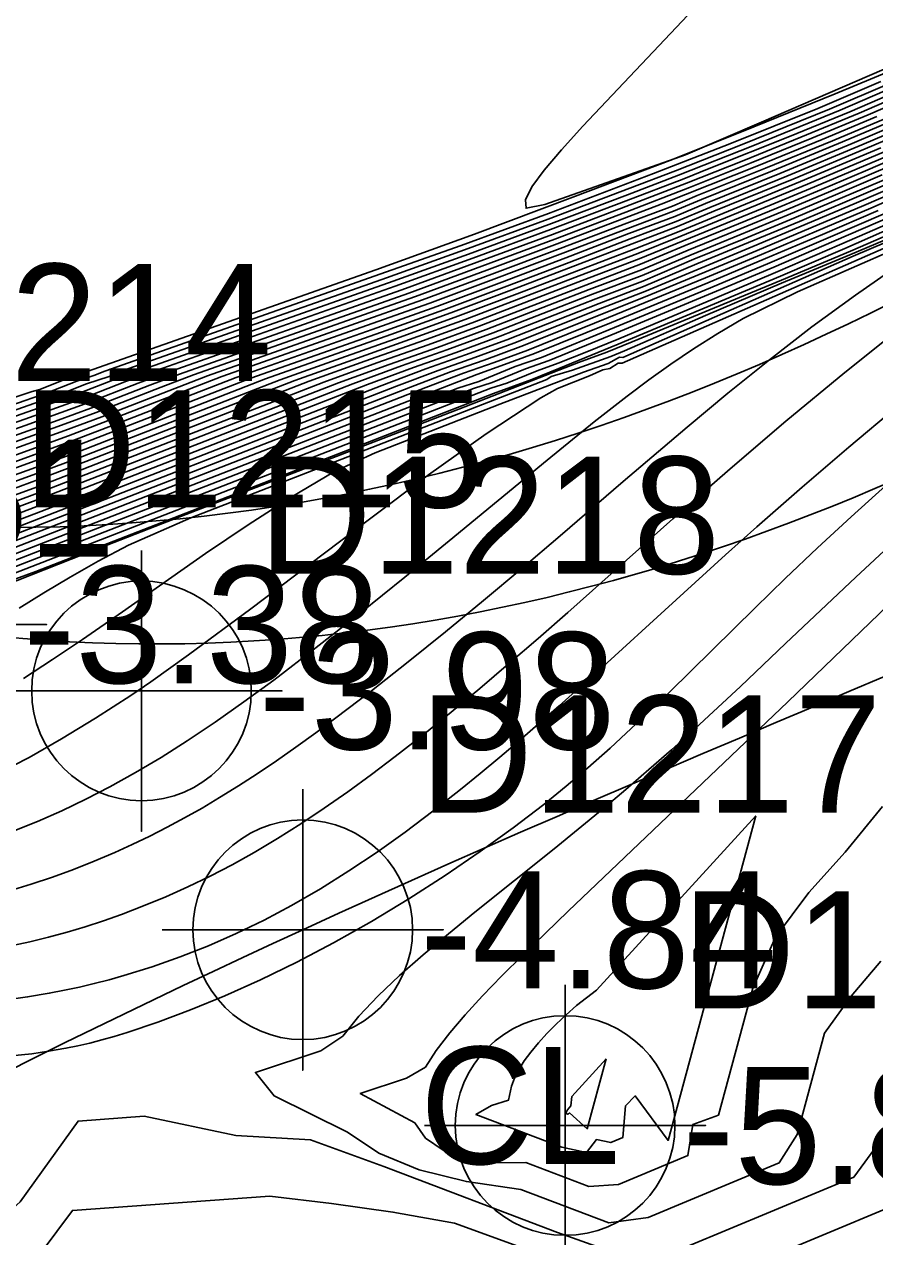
# Model space of a CAD drawing. Extents: x 2356077 to 2359823, y 225951 to 227822.
# Drawn here: x 2357617.38 to 2357635.54, y 226790.34 to 226816.22 of the extents above; entities that cross this region are included whole.
import ezdxf

# ---------------------------------------------------------------- set-up
doc = ezdxf.new("R2010")
doc.units = 0
for name, color, linetype in [('DTM Contours Major', 7, 'Continuous'), ('DTM Contours Minor', 7, 'Continuous'), ('Exist DTM Breakline', 7, 'Continuous'), ('Exist DTM Breakline Cogo Elevation', 7, 'Continuous'), ('Exist DTM Breakline Cogo Number', 7, 'Continuous'), ('Exist DTM Breakline Underwater', 7, 'Continuous'), ('Exist DTM Breakline Underwater Cogo Elevation', 7, 'Continuous'), ('Exist DTM Breakline Underwater Cogo Number', 7, 'Continuous'), ('Exist DTM Breakline Underwater Cogo Point CELL', 7, 'Continuous'), ('Exist DTM Drainline', 7, 'Continuous'), ('Exist DTM Drainline Cogo Comment', 7, 'Continuous'), ('Exist DTM Drainline Cogo Elevation', 7, 'Continuous'), ('Exist DTM Drainline Cogo Number', 7, 'Continuous'), ('Exist DTM Drainline Cogo Point CELL', 7, 'Continuous'), ('Exist DTM Regular Point Underwater CELL', 7, 'Continuous'), ('Exist DTM Regular Point Underwater Cogo Elevation', 7, 'Continuous'), ('Exist DTM Regular Point Underwater Cogo Number', 7, 'Continuous')]:
    doc.layers.add(name, color=color, linetype=linetype)

msp = doc.modelspace()

# ---------------------------------------------------------------- linework, layer by layer
at = {"layer": 'DTM Contours Major'}
for points in [[(2357635.851, 226814.956), (2357634.569, 226814.405), (2357632.703, 226813.65), (2357631.28, 226813.092), (2357630.31, 226812.719), (2357628.566, 226812.061), (2357626.78, 226811.402), (2357625.013, 226810.774), (2357619.469, 226808.819), (2357619.193, 226808.704), (2357618.713, 226808.542), (2357618.331, 226808.394), (2357617.874, 226808.225), (2357616.961, 226807.905)], [(2357635.58, 226814.248), (2357634.414, 226813.76), (2357633.051, 226813.203), (2357630.98, 226812.379), (2357628.759, 226811.53), (2357627.254, 226810.967), (2357625.735, 226810.406), (2357620.996, 226808.734), (2357620.305, 226808.472), (2357618.92, 226807.934), (2357618.178, 226807.659), (2357616.747, 226807.147)], [(2357636.472, 226814.047), (2357635.464, 226813.615), (2357633.805, 226812.921), (2357632.104, 226812.228), (2357631.325, 226811.903), (2357627.792, 226810.548), (2357626.489, 226810.056), (2357625.209, 226809.596), (2357622.531, 226808.648), (2357618.553, 226807.103), (2357617.619, 226806.758), (2357615.993, 226806.175)], [(2357636.468, 226813.456), (2357635.516, 226813.046), (2357634.548, 226812.635), (2357633.564, 226812.223), (2357632.565, 226811.81), (2357631.55, 226811.397), (2357630.555, 226810.977), (2357629.439, 226810.556), (2357627.24, 226809.702), (2357626.203, 226809.323), (2357625.171, 226808.959), (2357624.088, 226808.564), (2357617.748, 226806.102), (2357616.714, 226805.718)], [(2357640.145, 226813.373), (2357630.145, 226808.985), (2357630.077, 226808.984), (2357630.061, 226808.987), (2357629.881, 226808.869), (2357629.729, 226808.84), (2357629.45, 226808.714), (2357628.764, 226808.447), (2357628.406, 226808.242), (2357627.242, 226807.475), (2357626.014, 226806.6), (2357624.749, 226805.659), (2357622.219, 226803.74), (2357620.889, 226802.757), (2357620.084, 226802.187), (2357619.656, 226801.895), (2357618.904, 226801.405), (2357618.18, 226800.964), (2357617.484, 226800.572), (2357616.812, 226800.228)], [(2357636.402, 226812.83), (2357635.299, 226812.352), (2357634.173, 226811.871), (2357633.026, 226811.389), (2357630.671, 226810.416), (2357627.98, 226809.341), (2357627.198, 226809.05), (2357626.48, 226808.797), (2357625.629, 226808.474), (2357616.486, 226804.924)], [(2357636.077, 226812.075), (2357634.786, 226811.511), (2357633.464, 226810.941), (2357632.116, 226810.367), (2357630.072, 226809.508), (2357629.391, 226809.225), (2357628.775, 226808.983), (2357628.327, 226808.825), (2357627.683, 226808.56), (2357627.34, 226808.45), (2357616.039, 226804.062)], [(2357635.769, 226806.372), (2357635.031, 226805.703), (2357634.316, 226805.041), (2357633.626, 226804.388), (2357632.981, 226803.764), (2357631.155, 226801.966), (2357630.567, 226801.4), (2357629.885, 226800.767), (2357629.41, 226800.345), (2357628.952, 226799.957), (2357628.469, 226799.566), (2357627.816, 226799.067), (2357627.113, 226798.56), (2357626.369, 226798.053), (2357625.593, 226797.554), (2357624.794, 226797.07), (2357623.98, 226796.611), (2357623.201, 226796.203), (2357622.426, 226795.826), (2357621.667, 226795.485), (2357620.932, 226795.18), (2357620.233, 226794.917), (2357619.578, 226794.696), (2357619.304, 226794.613), (2357619.039, 226794.539), (2357618.78, 226794.472), (2357618.525, 226794.413), (2357618.273, 226794.362), (2357617.902, 226794.297), (2357617.541, 226794.247), (2357617.033, 226794.195)], [(2357616.192, 226790.108), (2357617.298, 226791.084), (2357618.533, 226792.809), (2357619.941, 226792.91), (2357621.895, 226792.502), (2357623.492, 226792.409), (2357625.056, 226791.84), (2357628.765, 226790.432), (2357630.64, 226789.763), (2357635.088, 226791.614), (2357635.616, 226792.332)]]:
    msp.add_lwpolyline(points, dxfattribs=at)
at = {"layer": 'DTM Contours Minor'}
for points in [[(2357636.533, 226821.831), (2357635.389, 226820.545), (2357634.208, 226819.254), (2357633.027, 226817.984), (2357630.805, 226815.631), (2357629.305, 226814.041), (2357628.848, 226813.537), (2357628.48, 226813.103), (2357628.219, 226812.746), (2357628.084, 226812.473), (2357628.092, 226812.293), (2357628.495, 226812.375), (2357631.493, 226813.432), (2357633.119, 226814.128), (2357640.348, 226817.262)], [(2357638.663, 226816.056), (2357634.794, 226814.382), (2357632.933, 226813.625), (2357631.346, 226812.999), (2357630.259, 226812.58), (2357628.582, 226811.948), (2357626.865, 226811.312), (2357625.158, 226810.7), (2357619.31, 226808.636), (2357618.448, 226808.302), (2357617.918, 226808.109), (2357615.882, 226807.394)], [(2357638.733, 226815.968), (2357635.003, 226814.353), (2357633.714, 226813.823), (2357632, 226813.137), (2357631.457, 226812.921), (2357630.231, 226812.451), (2357628.613, 226811.839), (2357626.956, 226811.224), (2357625.302, 226810.626), (2357620.101, 226808.792), (2357619.566, 226808.598), (2357618.566, 226808.21), (2357617.392, 226807.789), (2357615.87, 226807.254)], [(2357638.808, 226815.884), (2357635.202, 226814.32), (2357633.957, 226813.806), (2357632.738, 226813.313), (2357631.518, 226812.828), (2357630.22, 226812.327), (2357628.655, 226811.734), (2357627.052, 226811.138), (2357625.445, 226810.552), (2357620.4, 226808.773), (2357619.815, 226808.557), (2357618.684, 226808.118), (2357617.405, 226807.657), (2357615.871, 226807.117)], [(2357636.372, 226815.431), (2357634.693, 226814.731), (2357632.958, 226814.027), (2357631.22, 226813.331), (2357629.094, 226812.525), (2357626.992, 226811.738), (2357624.886, 226810.978), (2357618.604, 226808.763), (2357618.47, 226808.71), (2357618.26, 226808.641), (2357617.714, 226808.426), (2357617.55, 226808.379), (2357611.826, 226806.462)], [(2357637.733, 226815.298), (2357635.393, 226814.285), (2357634.19, 226813.785), (2357632.896, 226813.258), (2357631.581, 226812.736), (2357630.22, 226812.207), (2357628.704, 226811.631), (2357627.152, 226811.052), (2357625.588, 226810.478), (2357620.697, 226808.753), (2357620.061, 226808.515), (2357618.802, 226808.026), (2357618.107, 226807.771), (2357615.88, 226806.981)], [(2357635.666, 226814.995), (2357634.317, 226814.418), (2357632.444, 226813.665), (2357630.814, 226813.03), (2357628.571, 226812.183), (2357626.706, 226811.495), (2357619.099, 226808.813), (2357618.865, 226808.72), (2357618.503, 226808.598), (2357617.852, 226808.346), (2357617.118, 226808.091)], [(2357635.763, 226814.209), (2357634.631, 226813.734), (2357633.204, 226813.148), (2357631.747, 226812.564), (2357631.216, 226812.336), (2357630.244, 226811.976), (2357628.818, 226811.431), (2357627.359, 226810.883), (2357625.885, 226810.336), (2357621.297, 226808.715), (2357619.04, 226807.843), (2357618.252, 226807.548), (2357616.737, 226807.004)], [(2357636.297, 226814.088), (2357635.26, 226813.646), (2357633.656, 226812.978), (2357632.013, 226812.311), (2357631.295, 226812.01), (2357630.317, 226811.641), (2357629.012, 226811.137), (2357627.682, 226810.632), (2357626.338, 226810.127), (2357625.01, 226809.65), (2357622.219, 226808.665), (2357618.477, 226807.213), (2357616.725, 226806.577)], [(2357636.121, 226814.129), (2357635.053, 226813.677), (2357633.506, 226813.035), (2357631.923, 226812.395), (2357631.267, 226812.118), (2357630.289, 226811.752), (2357628.945, 226811.235), (2357627.573, 226810.715), (2357626.187, 226810.197), (2357624.81, 226809.705), (2357621.907, 226808.681), (2357619.281, 226807.661), (2357618.402, 226807.325), (2357616.727, 226806.719)], [(2357635.943, 226814.17), (2357634.844, 226813.706), (2357633.356, 226813.091), (2357631.834, 226812.479), (2357631.241, 226812.226), (2357630.264, 226811.863), (2357628.88, 226811.332), (2357627.465, 226810.799), (2357626.036, 226810.267), (2357623.118, 226809.233), (2357621.6, 226808.698), (2357619.16, 226807.752), (2357618.326, 226807.436), (2357616.731, 226806.861)], [(2357637.166, 226813.878), (2357635.341, 226813.09), (2357634.4, 226812.692), (2357633.443, 226812.293), (2357632.472, 226811.894), (2357631.486, 226811.494), (2357630.536, 226811.095), (2357629.367, 226810.653), (2357627.091, 226809.773), (2357626.004, 226809.377), (2357624.911, 226808.992), (2357623.777, 226808.581), (2357617.744, 226806.238), (2357616.717, 226805.862)], [(2357635.666, 226813.584), (2357633.954, 226812.864), (2357631.359, 226811.798), (2357630.435, 226811.434), (2357627.902, 226810.465), (2357626.64, 226809.986), (2357625.407, 226809.541), (2357624.137, 226809.093), (2357622.843, 226808.632), (2357618.627, 226806.994), (2357617.654, 226806.629), (2357616.015, 226806.04)], [(2357636.068, 226813.52), (2357634.251, 226812.749), (2357633.323, 226812.363), (2357630.51, 226811.211), (2357629.294, 226810.75), (2357626.94, 226809.845), (2357625.805, 226809.432), (2357624.652, 226809.025), (2357623.466, 226808.598), (2357617.722, 226806.37), (2357616.72, 226806.006)], [(2357635.868, 226813.552), (2357634.103, 226812.806), (2357631.396, 226811.694), (2357630.477, 226811.324), (2357629.223, 226810.847), (2357626.79, 226809.915), (2357625.606, 226809.487), (2357624.394, 226809.059), (2357623.155, 226808.615), (2357618.697, 226806.884), (2357617.688, 226806.5), (2357616.721, 226806.149)], [(2357640.444, 226813.385), (2357633.886, 226810.506), (2357632.73, 226809.942), (2357632.184, 226809.618), (2357631.67, 226809.293), (2357631.181, 226808.963), (2357630.71, 226808.627), (2357630.25, 226808.284), (2357629.549, 226807.735), (2357628.542, 226806.915), (2357626.454, 226805.192), (2357625.504, 226804.417), (2357624.553, 226803.651), (2357623.615, 226802.913), (2357622.708, 226802.222), (2357622.072, 226801.755), (2357621.457, 226801.322), (2357620.859, 226800.921), (2357620.304, 226800.571), (2357619.756, 226800.246), (2357619.21, 226799.944), (2357618.697, 226799.679), (2357618.182, 226799.432), (2357617.665, 226799.206), (2357617.145, 226798.999)], [(2357636.045, 226812.915), (2357634.997, 226812.464), (2357633.929, 226812.012), (2357632.842, 226811.558), (2357631.74, 226811.104), (2357630.598, 226810.624), (2357629.653, 226810.262), (2357627.686, 226809.486), (2357626.802, 226809.16), (2357625.956, 226808.862), (2357625.017, 226808.512), (2357616.692, 226805.28)], [(2357635.868, 226812.958), (2357634.847, 226812.521), (2357633.807, 226812.082), (2357632.75, 226811.642), (2357631.677, 226811.202), (2357630.582, 226810.737), (2357629.582, 226810.361), (2357627.538, 226809.558), (2357626.602, 226809.214), (2357625.694, 226808.894), (2357624.708, 226808.53), (2357617.737, 226805.822), (2357616.702, 226805.427)], [(2357635.692, 226813.002), (2357634.697, 226812.578), (2357633.686, 226812.152), (2357632.657, 226811.726), (2357631.614, 226811.3), (2357630.57, 226810.858), (2357629.511, 226810.459), (2357627.389, 226809.63), (2357626.402, 226809.269), (2357625.432, 226808.926), (2357624.398, 226808.547), (2357617.745, 226805.963), (2357616.709, 226805.573)], [(2357636.582, 226812.789), (2357635.452, 226812.297), (2357634.295, 226811.801), (2357633.117, 226811.303), (2357631.92, 226810.804), (2357629.855, 226809.959), (2357628.128, 226809.265), (2357627.414, 226809.002), (2357626.758, 226808.771), (2357625.956, 226808.464), (2357616.112, 226804.64)], [(2357636.223, 226812.872), (2357635.148, 226812.408), (2357634.051, 226811.942), (2357632.934, 226811.473), (2357630.626, 226810.516), (2357629.722, 226810.163), (2357627.834, 226809.413), (2357627.001, 226809.106), (2357626.219, 226808.83), (2357625.325, 226808.494), (2357616.605, 226805.108)], [(2357637.902, 226812.474), (2357635.073, 226811.268), (2357630.156, 226809.109), (2357630.088, 226809.113), (2357629.845, 226808.981), (2357629.317, 226808.795), (2357627.533, 226808.107), (2357624.87, 226807.073), (2357624.007, 226806.672), (2357623.081, 226806.124), (2357622.161, 226805.535), (2357621.25, 226804.92), (2357619.477, 226803.68), (2357618.624, 226803.088), (2357617.986, 226802.659), (2357617.365, 226802.257)], [(2357635.762, 226812.186), (2357634.542, 226811.659), (2357633.296, 226811.127), (2357632.029, 226810.594), (2357629.978, 226809.744), (2357628.422, 226809.109), (2357627.862, 226808.911), (2357627.082, 226808.595), (2357626.634, 226808.452), (2357615.778, 226804.234)], [(2357635.917, 226812.132), (2357634.663, 226811.587), (2357633.379, 226811.037), (2357632.073, 226810.484), (2357630.025, 226809.63), (2357628.583, 226809.04), (2357628.083, 226808.864), (2357627.369, 226808.573), (2357626.972, 226808.445), (2357615.802, 226804.106)], [(2357635.606, 226812.241), (2357634.418, 226811.73), (2357633.207, 226811.216), (2357631.976, 226810.7), (2357629.919, 226809.853), (2357628.276, 226809.188), (2357627.635, 226808.955), (2357627.04, 226808.746), (2357615.805, 226804.383)], [(2357636.231, 226812.021), (2357634.894, 226811.435), (2357633.521, 226810.844), (2357632.118, 226810.249), (2357630.062, 226809.392), (2357628.793, 226808.87), (2357628.214, 226808.639), (2357627.771, 226808.471), (2357627.396, 226808.335), (2357617.628, 226804.541), (2357616.396, 226804.088)], [(2357636.426, 226811.986), (2357635.016, 226811.378), (2357633.547, 226810.758), (2357630.355, 226809.437), (2357629.819, 226809.222), (2357629.213, 226808.999), (2357626.658, 226808), (2357620.332, 226805.561), (2357618.382, 226804.804), (2357616.647, 226804.118)], [(2357636.432, 226811.9), (2357635.006, 226811.296), (2357633.547, 226810.693), (2357631.924, 226810.005), (2357630.195, 226809.247), (2357629.904, 226809.127), (2357629.087, 226808.839), (2357628.626, 226808.699), (2357628.536, 226808.634), (2357620.939, 226805.684), (2357619.609, 226805.101), (2357618.963, 226804.758), (2357618.362, 226804.418), (2357617.8, 226804.082), (2357617.274, 226803.753)], [(2357636.063, 226811.09), (2357635.121, 226810.439), (2357634.195, 226809.758), (2357633.287, 226809.056), (2357632.399, 226808.342), (2357631.532, 226807.622), (2357630.164, 226806.456), (2357628.824, 226805.303), (2357628.004, 226804.606), (2357627.187, 226803.92), (2357626.377, 226803.252), (2357625.578, 226802.607), (2357624.796, 226801.992), (2357624.036, 226801.413), (2357623.605, 226801.095), (2357623.182, 226800.79), (2357622.767, 226800.5), (2357622.357, 226800.223), (2357621.953, 226799.961), (2357621.553, 226799.713), (2357621.177, 226799.49), (2357620.803, 226799.28), (2357620.431, 226799.081), (2357620.06, 226798.892), (2357619.689, 226798.713), (2357619.318, 226798.543), (2357618.876, 226798.353), (2357618.431, 226798.176), (2357617.982, 226798.012), (2357617.529, 226797.862), (2357617.07, 226797.726)], [(2357636.206, 226809.831), (2357634.898, 226808.788), (2357633.641, 226807.748), (2357632.448, 226806.73), (2357631.229, 226805.661), (2357628.985, 226803.663), (2357628.348, 226803.105), (2357627.721, 226802.565), (2357627.104, 226802.043), (2357626.496, 226801.539), (2357625.895, 226801.055), (2357625.3, 226800.591), (2357624.792, 226800.207), (2357624.288, 226799.839), (2357623.787, 226799.488), (2357623.287, 226799.154), (2357622.789, 226798.839), (2357622.292, 226798.543), (2357621.821, 226798.281), (2357621.349, 226798.036), (2357620.877, 226797.808), (2357620.404, 226797.596), (2357619.931, 226797.4), (2357619.456, 226797.218), (2357619.072, 226797.082), (2357618.685, 226796.956), (2357618.296, 226796.839), (2357617.903, 226796.732), (2357617.505, 226796.635), (2357616.929, 226796.515)], [(2357635.998, 226808.046), (2357634.982, 226807.191), (2357633.986, 226806.338), (2357633.022, 226805.494), (2357632.347, 226804.891), (2357631.055, 226803.715), (2357629.827, 226802.592), (2357628.803, 226801.671), (2357627.956, 226800.932), (2357627.536, 226800.574), (2357627.115, 226800.225), (2357626.693, 226799.883), (2357626.105, 226799.422), (2357625.513, 226798.978), (2357624.915, 226798.551), (2357624.311, 226798.146), (2357623.702, 226797.764), (2357623.087, 226797.408), (2357622.5, 226797.097), (2357621.908, 226796.811), (2357621.312, 226796.55), (2357620.712, 226796.314), (2357620.11, 226796.102), (2357619.506, 226795.914), (2357619.192, 226795.826), (2357618.876, 226795.744), (2357618.559, 226795.669), (2357618.239, 226795.599), (2357617.917, 226795.536), (2357617.453, 226795.458), (2357616.894, 226795.38)], [(2357636.739, 226805.911), (2357635.13, 226804.415), (2357633.633, 226802.999), (2357632.67, 226802.086), (2357632.188, 226801.634), (2357631.699, 226801.184), (2357631.2, 226800.735), (2357630.715, 226800.309), (2357630.221, 226799.884), (2357629.718, 226799.461), (2357628.695, 226798.621), (2357627.001, 226797.266), (2357626.434, 226796.807), (2357625.895, 226796.356), (2357625.393, 226795.915), (2357624.938, 226795.485), (2357624.522, 226795.048), (2357624.183, 226794.624), (2357623.714, 226794.307), (2357622.318, 226793.846), (2357622.716, 226793.346), (2357624.284, 226792.569), (2357624.95, 226792.126), (2357625.814, 226791.767), (2357626.82, 226791.517), (2357627.979, 226791.348), (2357629.859, 226790.634), (2357630.699, 226790.753), (2357633.497, 226791.918), (2357633.877, 226792.519), (2357634.464, 226794.686), (2357635.034, 226795.476), (2357635.663, 226796.224)], [(2357636.023, 226804.011), (2357633.68, 226801.755), (2357628.993, 226797.29), (2357628.021, 226796.35), (2357627.577, 226795.906), (2357627.166, 226795.481), (2357626.794, 226795.076), (2357626.467, 226794.692), (2357626.177, 226794.312), (2357625.945, 226793.956), (2357625.54, 226793.724), (2357624.553, 226793.399), (2357625.716, 226792.774), (2357625.946, 226792.445), (2357626.326, 226792.184), (2357626.826, 226792.003), (2357627.417, 226791.916), (2357628.086, 226791.924), (2357629.431, 226791.414), (2357630.064, 226791.454), (2357631.548, 226792.072), (2357631.651, 226792.733), (2357632.2, 226792.937), (2357632.933, 226795.643), (2357633.419, 226796.736), (2357634.13, 226797.686), (2357634.902, 226798.546), (2357635.704, 226799.526)], [(2357632.999, 226799.321), (2357629.594, 226795.599), (2357629.168, 226795.276), (2357628.946, 226795.077), (2357628.735, 226794.876), (2357628.538, 226794.675), (2357628.358, 226794.476), (2357628.196, 226794.281), (2357628.056, 226794.091), (2357627.936, 226793.902), (2357627.843, 226793.722), (2357627.78, 226793.554), (2357627.719, 226793.258), (2357627.354, 226793.138), (2357627.023, 226792.946), (2357628.86, 226792.248), (2357629.385, 226792.138), (2357629.593, 226792.414), (2357629.899, 226792.351), (2357630.161, 226792.46), (2357630.212, 226793.131), (2357630.423, 226793.344), (2357631.123, 226792.397), (2357632.999, 226799.321)], [(2357629.804, 226794.139), (2357629.07, 226793.336), (2357629.049, 226793.132), (2357628.98, 226793.05), (2357628.955, 226793.004), (2357628.952, 226792.975), (2357628.961, 226792.96), (2357628.978, 226792.956), (2357629.001, 226792.966), (2357629.022, 226792.984), (2357629.4, 226792.646), (2357629.804, 226794.139)], [(2357617.411, 226789.558), (2357618.41, 226790.903), (2357622.621, 226791.206), (2357623.942, 226791.052), (2357625.251, 226790.866), (2357626.565, 226790.627), (2357627.993, 226790.107)], [(2357633.466, 226789.976), (2357636.845, 226791.381)]]:
    msp.add_lwpolyline(points, dxfattribs=at)
at = {"layer": 'Exist DTM Breakline'}
for points in [[(2357560.647, 226784.157), (2357579.194, 226813.797), (2357610.316, 226806.105), (2357665.993, 226838.755), (2357684.212, 226874.582), (2357696.408, 226900.16)], [(2357603.707, 226758.395), (2357634.69, 226779.787), (2357686.009, 226803.72), (2357722.082, 226854.21), (2357734.02, 226881.496)]]:
    msp.add_spline(points, degree=3, dxfattribs=at)
at = {"layer": 'Exist DTM Breakline Underwater'}
for points in [[(2357599.673, 226759.537), (2357632.912, 226785.572), (2357686.254, 226809.636), (2357716.995, 226856.561), (2357730.688, 226885.555)], [(2357556.564, 226758.637), (2357564.307, 226781.559), (2357585.412, 226809.405), (2357614.858, 226803.405), (2357668.761, 226835.297), (2357689.369, 226869.515)]]:
    msp.add_spline(points, degree=3, dxfattribs=at)
at = {"layer": 'Exist DTM Breakline Underwater Cogo Point CELL'}
msp.add_lwpolyline([(2357614.858, 226806.405), (2357614.858, 226800.405), (2357614.858, 226803.405), (2357617.858, 226803.405), (2357611.858, 226803.405)], dxfattribs=at)
at = {"layer": 'Exist DTM Drainline'}
msp.add_spline([(2357699.586, 226858.192), (2357670.366, 226820.782), (2357623.327, 226796.892), (2357587.218, 226772.268), (2357568.803, 226744.252), (2357555.19, 226717.62), (2357555.017, 226695.126), (2357553.473, 226672.759), (2357563.697, 226642.736), (2357576.526, 226627.993), (2357663.798, 226499.169), (2357732.721, 226415.647), (2357803.211, 226342.215), (2357874.586, 226264.309)], degree=3, dxfattribs=at)
at = {"layer": 'Exist DTM Drainline Cogo Point CELL'}
msp.add_lwpolyline([(2357623.327, 226799.892), (2357623.327, 226793.892), (2357623.327, 226796.892), (2357626.327, 226796.892), (2357620.327, 226796.892)], dxfattribs=at)
msp.add_circle((2357623.327, 226796.892), 2.344, dxfattribs=at)
at = {"layer": 'Exist DTM Regular Point Underwater CELL'}
for points in [[(2357619.885, 226804.99), (2357619.885, 226798.99), (2357619.885, 226801.99), (2357622.885, 226801.99), (2357616.885, 226801.99)], [(2357628.926, 226795.714), (2357628.926, 226789.714), (2357628.926, 226792.714), (2357631.926, 226792.714), (2357625.926, 226792.714)]]:
    msp.add_lwpolyline(points, dxfattribs=at)
for centre in [(2357619.885, 226801.99), (2357628.926, 226792.714)]:
    msp.add_circle(centre, 2.344, dxfattribs=at)

# ---------------------------------------------------------------- texts
at = {"layer": 'Exist DTM Breakline Cogo Elevation'}
msp.add_text('2.51', height=2.5, dxfattribs=at).set_placement((2357612.816, 226804.855))
at = {"layer": 'Exist DTM Breakline Cogo Number'}
msp.add_text('D1214', height=2.5, dxfattribs=at).set_placement((2357612.816, 226808.605))
at = {"layer": 'Exist DTM Breakline Underwater Cogo Elevation'}
msp.add_text('-3.38', height=2.5, dxfattribs=at).set_placement((2357617.358, 226802.155))
at = {"layer": 'Exist DTM Breakline Underwater Cogo Number'}
msp.add_text('D1215', height=2.5, dxfattribs=at).set_placement((2357617.358, 226805.905))
at = {"layer": 'Exist DTM Drainline Cogo Comment'}
msp.add_text('CL', height=2.5, dxfattribs=at).set_placement((2357625.827, 226791.892))
at = {"layer": 'Exist DTM Drainline Cogo Elevation'}
msp.add_text('-4.84', height=2.5, dxfattribs=at).set_placement((2357625.827, 226795.642))
at = {"layer": 'Exist DTM Drainline Cogo Number'}
msp.add_text('D1217', height=2.5, dxfattribs=at).set_placement((2357625.827, 226799.392))
at = {"layer": 'Exist DTM Regular Point Underwater Cogo Elevation'}
for s, p in [('-3.98', (2357622.385, 226800.74)), ('-5.86', (2357631.426, 226791.464))]:
    msp.add_text(s, height=2.5, dxfattribs=at).set_placement(p)
at = {"layer": 'Exist DTM Regular Point Underwater Cogo Number'}
for s, p in [('D1218', (2357622.385, 226804.49)), ('D1216', (2357631.426, 226795.214))]:
    msp.add_text(s, height=2.5, dxfattribs=at).set_placement(p)

doc.saveas('drawing.dxf')
